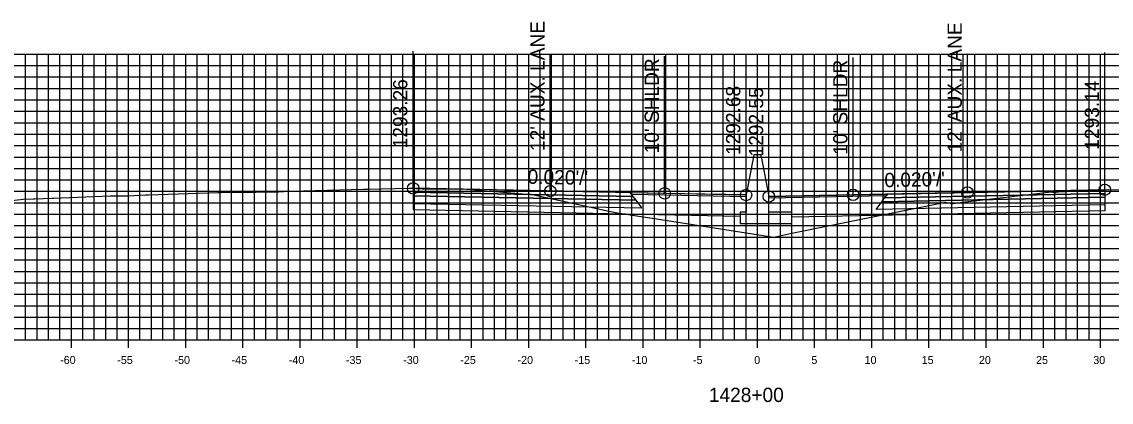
# Model space of a CAD drawing. Extents: x 674939 to 678919, y 750652 to 765176.
# Drawn here: x 678674.2 to 678769.5, y 758117.1 to 758150.4 of the extents above; entities that cross this region are included whole.
import ezdxf

# ---------------------------------------------------------------- set-up
doc = ezdxf.new("R2010")
doc.units = 0
for name, color, linetype in [('Level 10', 7, 'Continuous'), ('Level 17', 7, 'Continuous'), ('Level 18', 7, 'Continuous'), ('Level 19', 7, 'Continuous'), ('Level 20', 7, 'Continuous'), ('Level 22', 7, 'Continuous'), ('Level 23', 7, 'Continuous'), ('Level 4', 7, 'Continuous'), ('Level 8', 7, 'Continuous'), ('Level 9', 7, 'Continuous')]:
    doc.layers.add(name, color=color, linetype=linetype)

msp = doc.modelspace()

# ---------------------------------------------------------------- linework, layer by layer
at = {"layer": 'Level 10'}
msp.add_lwpolyline([(678672.622, 758134.651), (678674.313, 758134.863), (678675.183, 758134.888), (678675.308, 758134.894), (678676.837, 758134.951), (678676.971, 758134.957), (678681.938, 758135.145), (678682.091, 758135.149), (678683.428, 758135.168), (678683.482, 758135.169), (678685.01, 758135.23), (678685.03, 758135.232), (678685.076, 758135.233), (678685.092, 758135.234), (678685.281, 758135.24), (678691.347, 758135.436), (678691.61, 758135.442), (678694.665, 758135.489), (678696.192, 758135.518), (678696.255, 758135.518), (678696.638, 758135.502), (678697.592, 758135.564), (678697.774, 758135.57), (678704.073, 758135.727), (678704.42, 758135.735), (678708.045, 758135.816), (678708.414, 758135.814), (678708.415, 758135.814), (678708.62, 758135.813), (678708.638, 758135.81), (678709.21, 758135.763), (678709.265, 758135.762), (678710.792, 758135.771), (678710.81, 758135.772), (678710.911, 758135.77), (678712.629, 758135.742), (678712.637, 758135.743), (678712.812, 758135.765), (678713.098, 758135.742), (678715.975, 758135.516), (678718.961, 758135.248), (678721.801, 758134.629), (678725.839, 758133.766), (678726.264, 758133.676), (678730.471, 758133.024), (678739.967, 758131.552), (678741.535, 758131.877), (678754.965, 758134.601), (678755.249, 758134.542), (678755.517, 758134.486), (678755.661, 758134.474), (678756.693, 758134.623), (678760.272, 758135.038), (678764.21, 758135.512), (678764.211, 758135.512), (678764.239, 758135.507), (678764.417, 758135.46), (678765.106, 758135.53), (678765.437, 758135.547), (678766.817, 758135.616), (678768.196, 758135.646), (678768.417, 758135.651), (678768.836, 758135.686), (678768.904, 758135.691), (678769.174, 758135.714), (678769.217, 758135.717), (678770.788, 758135.69)], dxfattribs=at)
at = {"layer": 'Level 17'}
for points in [[(678738.203, 758138.731), (678737.533, 758135.231)], [(678738.863, 758138.603), (678738.863, 758138.731), (678738.203, 758138.731), (678738.203, 758138.731)], [(678738.863, 758138.603), (678739.533, 758135.103)], [(678737.533, 758135.231), (678737.533, 758133.728), (678737.033, 758133.728), (678737.033, 758132.728), (678741.533, 758132.728), (678741.533, 758133.728), (678739.533, 758133.728), (678739.533, 758135.103)]]:
    msp.add_lwpolyline(points, dxfattribs=at)
at = {"layer": 'Level 18'}
for points in [[(678737.533, 758135.231), (678730.414, 758135.374), (678720.414, 758135.574), (678708.414, 758135.814)], [(678768.904, 758135.691), (678756.904, 758135.451), (678746.904, 758135.251), (678739.533, 758135.103)]]:
    msp.add_lwpolyline(points, dxfattribs=at)
for points in [[(678708.414, 758135.814), (678708.414, 758135.484), (678727.664, 758135.099), (678727.414, 758135.434)], [(678727.414, 758135.434), (678737.533, 758135.231), (678737.537, 758135.074), (678727.533, 758135.274)], [(678749.784, 758135.151), (678739.533, 758134.946), (678739.533, 758135.103), (678749.904, 758135.311)], [(678768.904, 758135.691), (678768.904, 758135.361), (678749.654, 758134.976), (678749.904, 758135.311)]]:
    msp.add_lwpolyline(points, close=True, dxfattribs=at)
at = {"layer": 'Level 19'}
for points in [[(678708.414, 758135.484), (678708.414, 758135.154), (678727.914, 758134.764), (678727.664, 758135.099)], [(678708.414, 758135.154), (678708.414, 758134.494), (678728.414, 758134.094), (678727.914, 758134.764)], [(678768.904, 758135.031), (678768.904, 758134.371), (678748.904, 758133.971), (678749.404, 758134.641)], [(678768.904, 758135.361), (678768.904, 758135.031), (678749.404, 758134.641), (678749.654, 758134.976)]]:
    msp.add_lwpolyline(points, close=True, dxfattribs=at)
for points in [[(678708.414, 758134.494), (678708.414, 758133.954), (678728.414, 758133.554), (678737.033, 758133.381)], [(678768.904, 758134.371), (678768.904, 758133.831), (678748.904, 758133.431), (678741.533, 758133.283)]]:
    msp.add_lwpolyline(points, dxfattribs=at)
at = {"layer": 'Level 20'}
for p, q in [((678638.533, 758147.551), (678838.533, 758147.551)), ((678674.533, 758122.551), (678674.533, 758147.551)), ((678675.533, 758122.551), (678675.533, 758147.551)), ((678676.533, 758122.551), (678676.533, 758147.551)), ((678677.533, 758122.551), (678677.533, 758147.551)), ((678678.533, 758122.551), (678678.533, 758147.551)), ((678679.533, 758122.551), (678679.533, 758147.551)), ((678680.533, 758122.551), (678680.533, 758147.551)), ((678681.533, 758122.551), (678681.533, 758147.551)), ((678682.533, 758122.551), (678682.533, 758147.551)), ((678683.533, 758122.551), (678683.533, 758147.551)), ((678684.533, 758122.551), (678684.533, 758147.551)), ((678685.533, 758122.551), (678685.533, 758147.551)), ((678686.533, 758122.551), (678686.533, 758147.551)), ((678687.533, 758122.551), (678687.533, 758147.551)), ((678688.533, 758122.551), (678688.533, 758147.551)), ((678689.533, 758122.551), (678689.533, 758147.551)), ((678690.533, 758122.551), (678690.533, 758147.551)), ((678691.533, 758122.551), (678691.533, 758147.551)), ((678692.533, 758122.551), (678692.533, 758147.551)), ((678693.533, 758122.551), (678693.533, 758147.551)), ((678694.533, 758122.551), (678694.533, 758147.551)), ((678695.533, 758122.551), (678695.533, 758147.551)), ((678696.533, 758122.551), (678696.533, 758147.551)), ((678697.533, 758122.551), (678697.533, 758147.551)), ((678698.533, 758122.551), (678698.533, 758147.551)), ((678699.533, 758122.551), (678699.533, 758147.551)), ((678700.533, 758122.551), (678700.533, 758147.551)), ((678701.533, 758122.551), (678701.533, 758147.551)), ((678702.533, 758122.551), (678702.533, 758147.551)), ((678703.533, 758122.551), (678703.533, 758147.551)), ((678704.533, 758122.551), (678704.533, 758147.551)), ((678705.533, 758122.551), (678705.533, 758147.551)), ((678706.533, 758122.551), (678706.533, 758147.551)), ((678707.533, 758122.551), (678707.533, 758147.551)), ((678708.533, 758122.551), (678708.533, 758147.551)), ((678709.533, 758122.551), (678709.533, 758147.551)), ((678710.533, 758122.551), (678710.533, 758147.551)), ((678711.533, 758122.551), (678711.533, 758147.551)), ((678712.533, 758122.551), (678712.533, 758147.551)), ((678713.533, 758122.551), (678713.533, 758147.551)), ((678714.533, 758122.551), (678714.533, 758147.551)), ((678715.533, 758122.551), (678715.533, 758147.551)), ((678716.533, 758122.551), (678716.533, 758147.551)), ((678717.533, 758122.551), (678717.533, 758147.551)), ((678718.533, 758122.551), (678718.533, 758147.551)), ((678719.533, 758122.551), (678719.533, 758147.551)), ((678720.533, 758122.551), (678720.533, 758147.551)), ((678721.533, 758122.551), (678721.533, 758147.551)), ((678722.533, 758122.551), (678722.533, 758147.551)), ((678723.533, 758122.551), (678723.533, 758147.551)), ((678724.533, 758122.551), (678724.533, 758147.551)), ((678725.533, 758122.551), (678725.533, 758147.551)), ((678726.533, 758122.551), (678726.533, 758147.551)), ((678727.533, 758122.551), (678727.533, 758147.551)), ((678728.533, 758122.551), (678728.533, 758147.551)), ((678729.533, 758122.551), (678729.533, 758147.551)), ((678730.533, 758122.551), (678730.533, 758147.551)), ((678731.533, 758122.551), (678731.533, 758147.551)), ((678732.533, 758122.551), (678732.533, 758147.551)), ((678733.533, 758122.551), (678733.533, 758147.551)), ((678734.533, 758122.551), (678734.533, 758147.551)), ((678735.533, 758122.551), (678735.533, 758147.551)), ((678736.533, 758122.551), (678736.533, 758147.551)), ((678737.533, 758122.551), (678737.533, 758147.551)), ((678738.533, 758122.551), (678738.533, 758147.551)), ((678739.533, 758122.551), (678739.533, 758147.551)), ((678740.533, 758122.551), (678740.533, 758147.551)), ((678741.533, 758122.551), (678741.533, 758147.551)), ((678742.533, 758122.551), (678742.533, 758147.551)), ((678743.533, 758122.551), (678743.533, 758147.551)), ((678744.533, 758122.551), (678744.533, 758147.551)), ((678745.533, 758122.551), (678745.533, 758147.551)), ((678746.533, 758122.551), (678746.533, 758147.551)), ((678747.533, 758122.551), (678747.533, 758147.551)), ((678748.533, 758122.551), (678748.533, 758147.551)), ((678749.533, 758122.551), (678749.533, 758147.551)), ((678750.533, 758122.551), (678750.533, 758147.551)), ((678751.533, 758122.551), (678751.533, 758147.551)), ((678752.533, 758122.551), (678752.533, 758147.551)), ((678753.533, 758122.551), (678753.533, 758147.551)), ((678754.533, 758122.551), (678754.533, 758147.551)), ((678755.533, 758122.551), (678755.533, 758147.551)), ((678756.533, 758122.551), (678756.533, 758147.551)), ((678757.533, 758122.551), (678757.533, 758147.551)), ((678758.533, 758122.551), (678758.533, 758147.551)), ((678759.533, 758122.551), (678759.533, 758147.551)), ((678760.533, 758122.551), (678760.533, 758147.551)), ((678761.533, 758122.551), (678761.533, 758147.551)), ((678762.533, 758122.551), (678762.533, 758147.551)), ((678763.533, 758122.551), (678763.533, 758147.551)), ((678764.533, 758122.551), (678764.533, 758147.551)), ((678765.533, 758122.551), (678765.533, 758147.551)), ((678766.533, 758122.551), (678766.533, 758147.551)), ((678767.533, 758122.551), (678767.533, 758147.551)), ((678768.533, 758122.551), (678768.533, 758147.551)), ((678638.533, 758146.551), (678838.533, 758146.551)), ((678638.533, 758145.551), (678838.533, 758145.551)), ((678638.533, 758144.551), (678838.533, 758144.551)), ((678638.533, 758143.551), (678838.533, 758143.551)), ((678638.533, 758142.551), (678838.533, 758142.551)), ((678638.533, 758141.551), (678838.533, 758141.551)), ((678638.533, 758140.551), (678838.533, 758140.551)), ((678638.533, 758139.551), (678838.533, 758139.551)), ((678638.533, 758138.551), (678838.533, 758138.551)), ((678638.533, 758137.551), (678838.533, 758137.551)), ((678638.533, 758136.551), (678838.533, 758136.551)), ((678638.533, 758135.551), (678838.533, 758135.551)), ((678638.533, 758134.551), (678838.533, 758134.551)), ((678638.533, 758133.551), (678838.533, 758133.551)), ((678638.533, 758132.551), (678838.533, 758132.551)), ((678638.533, 758131.551), (678838.533, 758131.551)), ((678638.533, 758130.551), (678838.533, 758130.551)), ((678638.533, 758129.551), (678838.533, 758129.551)), ((678638.533, 758128.551), (678838.533, 758128.551)), ((678638.533, 758127.551), (678838.533, 758127.551)), ((678638.533, 758126.551), (678838.533, 758126.551)), ((678638.533, 758125.551), (678838.533, 758125.551)), ((678638.533, 758124.551), (678838.533, 758124.551)), ((678638.533, 758123.551), (678838.533, 758123.551)), ((678638.533, 758122.551), (678838.533, 758122.551))]:
    msp.add_line(p, q, dxfattribs=at)
at = {"layer": 'Level 23'}
for p, q in [((678708.414, 758135.814), (678708.414, 758147.814)), ((678720.414, 758135.574), (678720.414, 758147.574)), ((678730.414, 758135.374), (678730.414, 758147.374)), ((678746.904, 758135.251), (678746.904, 758147.251)), ((678756.904, 758135.451), (678756.904, 758147.451)), ((678768.904, 758135.691), (678768.904, 758147.691)), ((678737.533, 758135.231), (678737.533, 758147.231)), ((678739.533, 758135.103), (678739.533, 758147.103))]:
    msp.add_line(p, q, dxfattribs=at)
at = {"layer": 'Level 4'}
for centre in [(678708.414, 758135.814), (678720.414, 758135.574), (678730.414, 758135.374), (678756.904, 758135.451), (678768.904, 758135.691), (678737.533, 758135.231), (678739.533, 758135.103), (678746.904, 758135.251)]:
    msp.add_circle(centre, 0.5, dxfattribs=at)
at = {"layer": 'Level 8'}
for p, q in [((678638.533, 758122.551), (678838.533, 758122.551)), ((678678.533, 758121.851), (678678.533, 758123.251)), ((678683.533, 758121.851), (678683.533, 758123.251)), ((678688.533, 758121.851), (678688.533, 758123.251)), ((678693.533, 758121.851), (678693.533, 758123.251)), ((678698.533, 758121.851), (678698.533, 758123.251)), ((678703.533, 758121.851), (678703.533, 758123.251)), ((678708.533, 758121.851), (678708.533, 758123.251)), ((678713.533, 758121.851), (678713.533, 758123.251)), ((678718.533, 758121.851), (678718.533, 758123.251)), ((678723.533, 758121.851), (678723.533, 758123.251)), ((678728.533, 758121.851), (678728.533, 758123.251)), ((678733.533, 758121.851), (678733.533, 758123.251)), ((678738.533, 758121.851), (678738.533, 758123.251)), ((678743.533, 758121.851), (678743.533, 758123.251)), ((678748.533, 758121.851), (678748.533, 758123.251)), ((678753.533, 758121.851), (678753.533, 758123.251)), ((678758.533, 758121.851), (678758.533, 758123.251)), ((678763.533, 758121.851), (678763.533, 758123.251)), ((678768.533, 758121.851), (678768.533, 758123.251))]:
    msp.add_line(p, q, dxfattribs=at)

# ---------------------------------------------------------------- texts
at = {"layer": 'Level 22'}
for rotation, p in [(358.85424, (678718.424, 758136.214)), (1.14576, (678749.644, 758135.906))]:
    msp.add_text("0.020'/'", height=1.25, rotation=rotation, dxfattribs=at).set_placement(p)
at = {"layer": 'Level 23'}
for s, p in [("12' AUX. LANE", (678719.914, 758139.074)), ("12' AUX. LANE", (678756.404, 758138.951)), ("10' SHLDR", (678729.914, 758138.874)), ("10' SHLDR", (678746.404, 758138.751)), ('1293.26', (678707.914, 758139.314)), ('1292.68', (678737.033, 758138.731)), ('1292.55', (678739.033, 758138.603)), ('1293.14', (678768.404, 758139.191))]:
    msp.add_text(s, height=1.25, rotation=90, dxfattribs=at).set_placement(p)
at = {"layer": 'Level 9'}
for s, height, p in [('-60', 0.7, (678677.552, 758120.451)), ('-55', 0.7, (678682.546, 758120.451)), ('-50', 0.7, (678687.552, 758120.451)), ('-45', 0.7, (678692.546, 758120.451)), ('-40', 0.7, (678697.552, 758120.451)), ('-35', 0.7, (678702.546, 758120.451)), ('-30', 0.7, (678707.552, 758120.451)), ('-25', 0.7, (678712.546, 758120.451)), ('-20', 0.7, (678717.552, 758120.451)), ('-15', 0.7, (678722.546, 758120.451)), ('-10', 0.7, (678727.552, 758120.451)), ('-5', 0.7, (678732.896, 758120.451)), ('0', 0.7, (678738.252, 758120.451)), ('5', 0.7, (678743.246, 758120.451)), ('10', 0.7, (678747.902, 758120.451)), ('15', 0.7, (678752.896, 758120.451)), ('20', 0.7, (678757.902, 758120.451)), ('25', 0.7, (678762.896, 758120.451)), ('30', 0.7, (678767.902, 758120.451)), ('1428+00', 1.25, (678734.281, 758117.126))]:
    msp.add_text(s, height=height, dxfattribs=at).set_placement(p)

doc.saveas('drawing.dxf')
